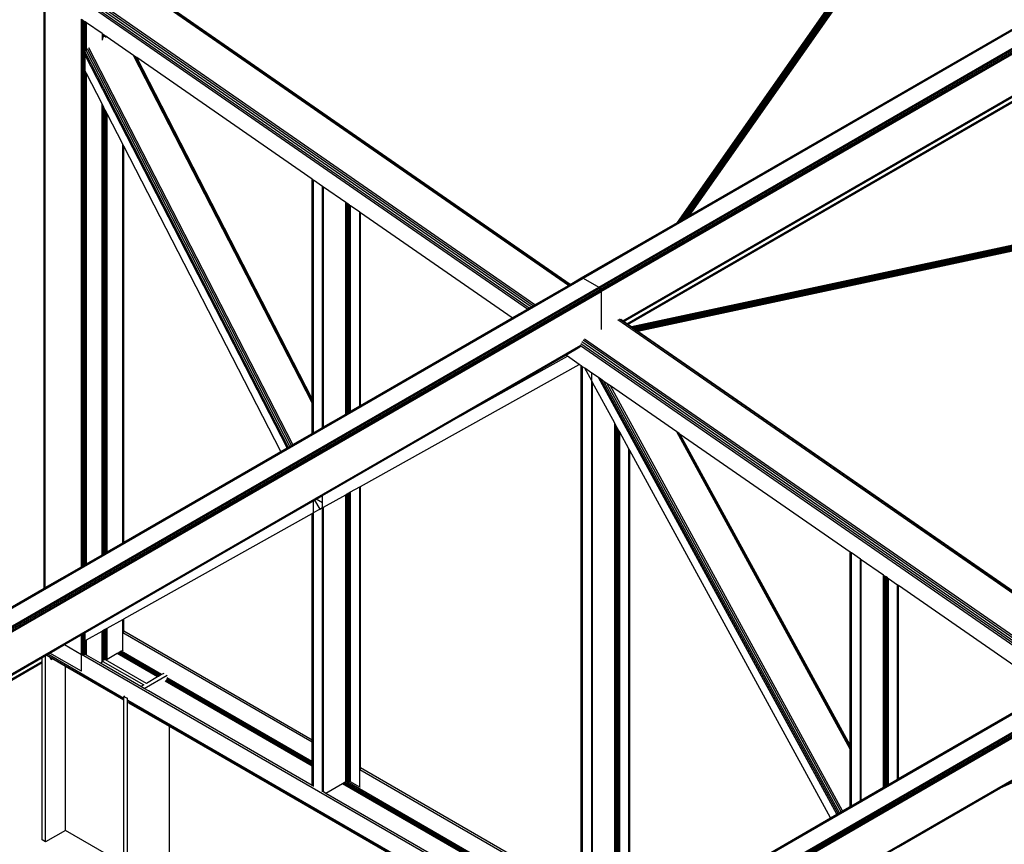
# Model space of a CAD drawing. Header units: millimetres. Extents: x 10 to 1250, y -62 to 528.
# Tile 713 of 909: x 614.09 to 616.11, y 520.36 to 522.05. Entities that reach past the tile are written whole.
import ezdxf

# ---------------------------------------------------------------- set-up
doc = ezdxf.new("R2010")
doc.units = ezdxf.units.MM
doc.header["$LTSCALE"] = 0.05

msp = doc.modelspace()

# ---------------------------------------------------------------- linework, layer by layer
at = {"color": 8}
for p, q in [((615.2443, 521.52), (618.0041, 523.1134)), ((615.2463, 521.5193), (618.0061, 523.1127)), ((615.2784, 521.5008), (618.0382, 523.0942)), ((615.2804, 521.4992), (618.0402, 523.0926)), ((615.282, 521.4969), (618.0419, 523.0903)), ((615.2832, 521.4943), (618.043, 523.0877)), ((615.2835, 521.4918), (618.0434, 523.0852)), ((615.3279, 521.4314), (618.0011, 522.9748)), ((615.3294, 521.4304), (618.0006, 522.9726)), ((615.4407, 521.634), (616.102, 522.577)), ((615.4412, 521.6343), (616.1029, 522.578)), ((615.4419, 521.6347), (616.104, 522.579)), ((615.4427, 521.6352), (616.1053, 522.58)), ((615.4437, 521.6358), (616.1066, 522.581)), ((615.4449, 521.6364), (616.1079, 522.582)), ((615.4461, 521.6372), (616.1093, 522.583)), ((615.4475, 521.638), (616.1109, 522.5841)), ((615.449, 521.6388), (616.1115, 522.5837)), ((615.4505, 521.6397), (616.1121, 522.5832)), ((615.452, 521.6405), (616.1126, 522.5826)), ((615.4535, 521.6414), (616.1131, 522.582)), ((615.4551, 521.6423), (616.1136, 522.5814)), ((615.4566, 521.6432), (616.114, 522.5807)), ((615.458, 521.644), (616.1143, 522.58)), ((615.4593, 521.6448), (616.1147, 522.5793)), ((615.4606, 521.6455), (616.1149, 522.5786)), ((615.4617, 521.6461), (616.1151, 522.5779)), ((615.4627, 521.6467), (616.1152, 522.5773)), ((615.4635, 521.6472), (616.1152, 522.5766)), ((615.4641, 521.6475), (616.1152, 522.5761)), ((615.4646, 521.6478), (616.1151, 522.5755)), ((615.4649, 521.648), (616.1142, 522.574)), ((615.4403, 521.6338), (616.097, 522.5703)), ((615.4404, 521.6339), (616.097, 522.5703)), ((615.4649, 521.648), (616.8983, 522.4756)), ((615.3299, 521.4301), (616.8945, 522.3334)), ((615.3362, 521.4257), (616.8945, 522.3254)), ((615.3377, 521.4246), (616.8945, 522.3234)), ((615.3383, 521.4242), (616.8945, 522.3227)), ((615.2161, 521.5044), (614.2971, 522.1411)), ((615.2186, 521.5058), (614.3, 522.1423)), ((615.2197, 521.5064), (614.3022, 522.1421)), ((614.1385, 520.8822), (614.1385, 522.1042)), ((614.1391, 520.8825), (614.1391, 522.1038)), ((614.1406, 520.8834), (614.1406, 522.1027)), ((615.132, 521.4558), (614.2152, 522.0909)), ((615.1354, 521.4578), (614.2175, 522.0937)), ((615.1396, 521.4602), (614.2218, 522.096)), ((615.1438, 521.4626), (614.2231, 522.1004)), ((615.1474, 521.4647), (614.2284, 522.1014)), ((614.2152, 520.9265), (614.2152, 522.0511)), ((614.2175, 522.0494), (614.2152, 522.0511)), ((614.2175, 522.0177), (614.2175, 522.0494)), ((614.2178, 522.0493), (614.2175, 522.0494)), ((614.2178, 522.0173), (614.2178, 522.0493)), ((614.2189, 522.0485), (614.2178, 522.0493)), ((614.2189, 522.015), (614.2189, 522.0485)), ((614.2203, 522.0475), (614.2189, 522.0485)), ((614.2203, 522.0123), (614.2203, 522.0475)), ((614.2231, 522.0456), (614.2203, 522.0475)), ((614.2231, 522.0069), (614.2231, 522.0456)), ((614.2255, 522.0439), (614.2231, 522.0456)), ((614.2255, 522.0023), (614.2255, 522.0439)), ((614.2576, 522.0217), (614.2255, 522.0439)), ((614.2178, 522.0173), (614.2175, 522.0177)), ((614.2175, 522.0102), (614.2175, 522.0177)), ((614.2178, 522.0098), (614.2175, 522.0102)), ((614.2175, 522.002), (614.2175, 522.0102)), ((614.2189, 522.015), (614.2178, 522.0173)), ((614.2178, 522.0098), (614.2178, 522.0173)), ((614.2189, 522.0075), (614.2178, 522.0098)), ((614.2178, 522.0016), (614.2178, 522.0098)), ((614.2203, 522.0123), (614.2189, 522.015)), ((614.2189, 522.0075), (614.2189, 522.015)), ((614.2203, 522.0048), (614.2189, 522.0075)), ((614.2189, 521.9993), (614.2189, 522.0075)), ((614.2203, 522.0048), (614.2203, 522.0123)), ((614.2255, 522.0023), (614.2231, 522.0069)), ((614.2231, 521.9994), (614.2231, 522.0069)), ((614.2592, 522.0206), (614.2576, 522.0217)), ((614.2576, 522.0217), (614.2576, 522.0081)), ((614.2592, 522.01), (614.2592, 522.0206)), ((614.2597, 522.0202), (614.2592, 522.0206)), ((614.2597, 522.0132), (614.2597, 522.0202)), ((614.26, 522.0201), (614.2597, 522.0202)), ((614.26, 522.0175), (614.26, 522.0201)), ((614.2628, 522.0181), (614.26, 522.0201)), ((614.2628, 522.0149), (614.2628, 522.0181)), ((614.2656, 522.0162), (614.2628, 522.0181)), ((614.2656, 522.0137), (614.2656, 522.0162)), ((614.2679, 522.0145), (614.2656, 522.0162)), ((614.2679, 522.0141), (614.2679, 522.0145)), ((614.2683, 522.0143), (614.2679, 522.0145)), ((614.3221, 521.977), (614.2683, 522.0143)), ((614.2178, 522.0016), (614.2175, 522.002)), ((614.2175, 521.9944), (614.2175, 522.002)), ((614.2178, 521.994), (614.2175, 521.9944)), ((614.2175, 521.9884), (614.2175, 521.9944)), ((614.2178, 521.988), (614.2175, 521.9884)), ((614.2175, 521.955), (614.2175, 521.9884)), ((614.2189, 521.9993), (614.2178, 522.0016)), ((614.2178, 521.994), (614.2178, 522.0016)), ((614.2189, 521.9917), (614.2178, 521.994)), ((614.2178, 521.988), (614.2178, 521.994)), ((614.2189, 521.9857), (614.2178, 521.988)), ((614.2178, 521.9546), (614.2178, 521.988)), ((614.2203, 521.9966), (614.2189, 521.9993)), ((614.2189, 521.9917), (614.2189, 521.9993)), ((614.2203, 521.989), (614.2189, 521.9917)), ((614.2189, 521.9857), (614.2189, 521.9917)), ((614.2203, 521.9966), (614.2203, 522.0048)), ((614.2203, 521.989), (614.2203, 521.9966)), ((614.2203, 521.983), (614.2203, 521.989)), ((614.2255, 521.9948), (614.2231, 521.9994)), ((614.2231, 521.9912), (614.2231, 521.9994)), ((614.2255, 521.9866), (614.2231, 521.9912)), ((614.2231, 521.9835), (614.2231, 521.9912)), ((614.2255, 521.9948), (614.2255, 522.0023)), ((614.2255, 521.9866), (614.2255, 521.9948)), ((614.2255, 521.9854), (614.2255, 521.9866)), ((614.6434, 521.1737), (614.2257, 521.9861)), ((614.6467, 521.1756), (614.2279, 521.9901)), ((614.6497, 521.1773), (614.2305, 521.9925)), ((614.2203, 521.983), (614.2189, 521.9857)), ((614.2189, 521.9523), (614.2189, 521.9857)), ((614.2203, 521.9496), (614.2203, 521.983)), ((614.6404, 521.172), (614.2231, 521.9835)), ((614.2231, 521.9776), (614.2231, 521.9835)), ((614.638, 521.1706), (614.2231, 521.9776)), ((614.2231, 521.9442), (614.2231, 521.9776)), ((614.6893, 521.2628), (614.3221, 521.977)), ((614.3266, 521.9739), (614.3221, 521.977)), ((614.6893, 521.2684), (614.3266, 521.9739)), ((614.3289, 521.9723), (614.3266, 521.9739)), ((614.6893, 521.2714), (614.3289, 521.9723)), ((614.6893, 521.7226), (614.3289, 521.9723)), ((614.2178, 521.9546), (614.2175, 521.955)), ((614.2175, 520.9278), (614.2175, 521.955)), ((614.2178, 520.928), (614.2178, 521.9546)), ((614.2189, 521.9523), (614.2178, 521.9546)), ((614.2189, 520.9286), (614.2189, 521.9523)), ((614.2203, 521.9496), (614.2189, 521.9523)), ((614.2203, 520.9294), (614.2203, 521.9496)), ((614.2231, 520.9311), (614.2231, 521.9442)), ((614.2255, 521.9396), (614.2231, 521.9442)), ((614.2255, 520.9324), (614.2255, 521.9396)), ((614.2576, 521.8771), (614.2255, 521.9396)), ((614.2576, 520.951), (614.2576, 521.8771)), ((614.2592, 521.874), (614.2576, 521.8771)), ((614.2592, 520.9519), (614.2592, 521.874)), ((614.2597, 521.873), (614.2592, 521.874)), ((614.2597, 520.9522), (614.2597, 521.873)), ((614.26, 521.8725), (614.2597, 521.873)), ((614.26, 520.9523), (614.26, 521.8725)), ((614.2602, 521.8721), (614.26, 521.8725)), ((614.2602, 520.9525), (614.2602, 521.8721)), ((614.2614, 521.8698), (614.2602, 521.8721)), ((614.2614, 520.9531), (614.2614, 521.8698)), ((614.2628, 521.8671), (614.2614, 521.8698)), ((614.2628, 520.9539), (614.2628, 521.8671)), ((614.2642, 521.8644), (614.2628, 521.8671)), ((614.2642, 520.9548), (614.2642, 521.8644)), ((614.2653, 521.8621), (614.2642, 521.8644)), ((614.2653, 521.8621), (614.2653, 520.9554)), ((614.2656, 521.8616), (614.2653, 521.8621)), ((614.2656, 520.9556), (614.2656, 521.8616)), ((614.2679, 521.857), (614.2656, 521.8616)), ((614.2679, 520.9569), (614.2679, 521.857)), ((614.3, 521.7946), (614.2679, 521.857)), ((617.2127, 521.8185), (615.3456, 521.4192)), ((617.2143, 521.8187), (615.3457, 521.4191)), ((617.2149, 521.8187), (615.3459, 521.4189)), ((617.2154, 521.8185), (615.3462, 521.4187)), ((617.216, 521.8182), (615.3467, 521.4184)), ((617.2166, 521.8179), (615.3472, 521.4181)), ((617.2158, 521.8172), (615.3478, 521.4177)), ((617.2143, 521.8162), (615.3484, 521.4172)), ((617.2129, 521.8153), (615.3492, 521.4167)), ((617.2115, 521.8143), (615.3499, 521.4162)), ((617.2103, 521.8133), (615.3507, 521.4156)), ((617.2091, 521.8123), (615.3516, 521.415)), ((617.208, 521.8113), (615.3524, 521.4144)), ((617.2071, 521.8103), (615.3533, 521.4138)), ((617.2064, 521.8094), (615.3541, 521.4133)), ((617.2057, 521.8085), (615.3549, 521.4127)), ((617.2051, 521.8077), (615.3557, 521.4122)), ((615.3564, 521.4117), (617.2046, 521.807)), ((617.2041, 521.8063), (615.357, 521.4112)), ((617.2037, 521.8057), (615.3576, 521.4109)), ((617.2033, 521.8052), (615.3581, 521.4105)), ((617.203, 521.8047), (615.3585, 521.4102)), ((617.2028, 521.8044), (615.3588, 521.41)), ((617.2027, 521.8042), (615.359, 521.4099)), ((617.2026, 521.8041), (615.3591, 521.4098)), ((614.3, 520.9755), (614.3, 521.7946)), ((614.3016, 521.7915), (614.3, 521.7946)), ((614.3016, 520.9764), (614.3016, 521.7915)), ((614.3022, 521.7904), (614.3016, 521.7915)), ((614.3022, 520.9767), (614.3022, 521.7904)), ((614.6248, 521.163), (614.3022, 521.7904)), ((614.69, 521.7221), (614.6893, 521.7226)), ((614.6893, 521.2714), (614.6893, 521.7226)), ((614.6917, 521.7209), (614.69, 521.7221)), ((614.69, 521.27), (614.69, 521.7221)), ((614.6921, 521.7206), (614.6917, 521.7209)), ((614.6917, 521.2667), (614.6917, 521.7209)), ((614.6921, 521.2659), (614.6921, 521.7206)), ((614.7108, 521.7077), (614.6921, 521.7206)), ((614.7108, 521.2126), (614.7108, 521.7077)), ((614.7125, 521.7065), (614.7108, 521.7077)), ((614.7125, 521.2136), (614.7125, 521.7065)), ((614.7583, 521.6748), (614.7125, 521.7065)), ((614.7583, 521.2401), (614.7583, 521.6748)), ((614.7597, 521.6738), (614.7583, 521.6748)), ((614.7597, 521.2409), (614.7597, 521.6738)), ((614.7607, 521.6732), (614.7597, 521.6738)), ((614.7607, 521.2414), (614.7607, 521.6732)), ((614.7634, 521.6713), (614.7607, 521.6732)), ((614.7634, 521.243), (614.7634, 521.6713)), ((614.7662, 521.6694), (614.7634, 521.6713)), ((614.7662, 521.2446), (614.7662, 521.6694)), ((614.7671, 521.6687), (614.7662, 521.6694)), ((614.7671, 521.2451), (614.7671, 521.6687)), ((614.7685, 521.6677), (614.7671, 521.6687)), ((614.7685, 521.2459), (614.7685, 521.6677)), ((614.7872, 521.6548), (614.7685, 521.6677)), ((614.7872, 521.2567), (614.7872, 521.6548)), ((614.7889, 521.6536), (614.7872, 521.6548)), ((614.7889, 521.2577), (614.7889, 521.6536)), ((615.1006, 521.4377), (614.7889, 521.6536)), ((615.4535, 521.6414), (615.4551, 521.6423)), ((615.4551, 521.6423), (615.4566, 521.6432)), ((615.4566, 521.6432), (615.458, 521.644)), ((615.458, 521.644), (615.4593, 521.6448)), ((615.4593, 521.6448), (615.4606, 521.6455)), ((615.4606, 521.6455), (615.4617, 521.6461)), ((615.4617, 521.6461), (615.4627, 521.6467)), ((615.4627, 521.6467), (615.4635, 521.6472)), ((615.4635, 521.6472), (615.4641, 521.6475)), ((615.4641, 521.6475), (615.4646, 521.6478)), ((615.4649, 521.648), (615.4646, 521.6478)), ((615.2426, 521.5197), (615.4403, 521.6338)), ((615.4403, 521.6338), (615.4404, 521.6339)), ((615.4404, 521.6339), (615.4407, 521.634)), ((615.4407, 521.634), (615.4412, 521.6343)), ((615.4412, 521.6343), (615.4419, 521.6347)), ((615.4419, 521.6347), (615.4427, 521.6352)), ((615.4427, 521.6352), (615.4437, 521.6358)), ((615.4437, 521.6358), (615.4449, 521.6364)), ((615.4449, 521.6364), (615.4461, 521.6372)), ((615.4461, 521.6372), (615.4475, 521.638)), ((615.4475, 521.638), (615.449, 521.6388)), ((615.449, 521.6388), (615.4505, 521.6397)), ((615.4505, 521.6397), (615.452, 521.6405)), ((615.452, 521.6405), (615.4535, 521.6414)), ((612.4102, 519.8837), (615.2443, 521.52)), ((612.4122, 519.883), (615.2463, 521.5193)), ((612.4443, 519.8645), (615.2784, 521.5008)), ((615.1474, 521.4647), (615.2161, 521.5044)), ((615.2161, 521.5044), (615.2186, 521.5058)), ((615.2186, 521.5058), (615.2197, 521.5064)), ((615.2197, 521.5064), (615.2426, 521.5197)), ((615.2426, 521.5197), (615.2443, 521.52)), ((615.2443, 521.52), (615.2463, 521.5193)), ((615.2463, 521.5193), (615.2784, 521.5008)), ((615.2784, 521.5008), (615.2804, 521.4992)), ((612.4463, 519.8629), (615.2804, 521.4992)), ((612.4479, 519.8607), (615.282, 521.4969)), ((612.4491, 519.8581), (615.2832, 521.4943)), ((612.4495, 519.8556), (615.2835, 521.4918)), ((615.2804, 521.4992), (615.282, 521.4969)), ((615.282, 521.4969), (615.2832, 521.4943)), ((615.2832, 521.4943), (615.2835, 521.4918)), ((615.2835, 521.4918), (615.2835, 521.414)), ((615.1354, 521.4578), (615.1396, 521.4602)), ((615.1396, 521.4602), (615.1438, 521.4626)), ((615.1438, 521.4626), (615.1474, 521.4647)), ((615.1006, 521.4377), (615.132, 521.4558)), ((615.132, 521.4558), (615.1354, 521.4578)), ((614.7889, 521.2577), (615.1006, 521.4377)), ((616.3223, 520.738), (615.3179, 521.4339)), ((616.3248, 520.7394), (615.321, 521.4349)), ((615.3279, 521.4314), (615.3236, 521.4344)), ((615.3294, 521.4304), (615.3279, 521.4314)), ((615.3299, 521.4301), (615.3294, 521.4304)), ((615.3362, 521.4257), (615.3299, 521.4301)), ((615.3377, 521.4246), (615.3362, 521.4257)), ((615.3383, 521.4242), (615.3377, 521.4246)), ((615.3456, 521.4192), (615.3383, 521.4242)), ((615.3457, 521.4191), (615.3456, 521.4192)), ((615.3459, 521.4189), (615.3457, 521.4191)), ((615.3462, 521.4187), (615.3459, 521.4189)), ((615.3467, 521.4184), (615.3462, 521.4187)), ((615.3472, 521.4181), (615.3467, 521.4184)), ((615.3478, 521.4177), (615.3472, 521.4181)), ((615.3484, 521.4172), (615.3478, 521.4177)), ((615.3492, 521.4167), (615.3484, 521.4172)), ((615.3499, 521.4162), (615.3492, 521.4167)), ((615.3507, 521.4156), (615.3499, 521.4162)), ((615.3516, 521.415), (615.3507, 521.4156)), ((615.3524, 521.4144), (615.3516, 521.415)), ((615.3533, 521.4138), (615.3524, 521.4144)), ((615.3541, 521.4133), (615.3533, 521.4138)), ((615.3549, 521.4127), (615.3541, 521.4133)), ((615.3557, 521.4122), (615.3549, 521.4127)), ((615.3564, 521.4117), (615.3557, 521.4122)), ((615.357, 521.4112), (615.3564, 521.4117)), ((615.3576, 521.4109), (615.357, 521.4112)), ((615.3581, 521.4105), (615.3576, 521.4109)), ((615.3585, 521.4102), (615.3581, 521.4105)), ((615.3588, 521.41), (615.3585, 521.4102)), ((615.359, 521.4099), (615.3588, 521.41)), ((615.3591, 521.4098), (615.359, 521.4099)), ((616.3258, 520.74), (615.3591, 521.4098)), ((612.4939, 519.7951), (615.2413, 521.3814)), ((612.4953, 519.7941), (615.2407, 521.3792)), ((616.2381, 520.6894), (615.2409, 521.3803)), ((616.2416, 520.6914), (615.2417, 521.3841)), ((616.2457, 520.6938), (615.2435, 521.3882)), ((616.2499, 520.6962), (615.2461, 521.3917)), ((616.2536, 520.6983), (615.2492, 521.3942)), ((614.9941, 521.2362), (615.2101, 521.3609)), ((614.9941, 521.2362), (615.2142, 521.359)), ((615.2101, 521.3609), (615.2108, 521.3613)), ((615.2108, 521.3613), (615.2396, 521.3779)), ((615.2142, 521.359), (615.2108, 521.3613)), ((615.2384, 521.3422), (615.2142, 521.359)), ((614.7889, 521.0915), (615.2384, 521.3422)), ((615.2426, 521.3393), (615.2384, 521.3422)), ((615.2433, 521.3388), (615.2426, 521.3393)), ((615.2426, 520.2509), (615.2426, 521.3393)), ((615.2454, 521.3373), (615.2433, 521.3388)), ((615.2433, 520.2505), (615.2433, 521.3388)), ((615.2454, 520.1552), (615.2454, 521.3373)), ((615.2498, 521.3342), (615.2454, 521.3373)), ((615.264, 521.3083), (615.2498, 521.3342)), ((615.264, 521.3244), (615.2498, 521.3342)), ((615.264, 521.3083), (615.264, 521.3244)), ((615.2778, 521.3149), (615.264, 521.3244)), ((615.2657, 521.3052), (615.264, 521.3083)), ((615.264, 520.1452), (615.264, 521.3083)), ((615.2657, 520.1442), (615.2657, 521.3052)), ((615.3116, 521.2213), (615.2657, 521.3052)), ((615.768, 520.418), (615.2778, 521.3149)), ((615.2828, 521.3114), (615.2778, 521.3149)), ((615.7704, 520.4193), (615.2828, 521.3114)), ((615.2892, 521.307), (615.2828, 521.3114)), ((615.7734, 520.4211), (615.2892, 521.307)), ((615.2961, 521.3022), (615.2892, 521.307)), ((615.7767, 520.423), (615.2961, 521.3022)), ((615.3024, 521.2979), (615.2961, 521.3022)), ((615.7796, 520.4247), (615.3024, 521.2979)), ((615.4389, 521.2033), (615.3024, 521.2979)), ((614.69, 521.27), (614.6893, 521.2714)), ((614.6893, 521.2684), (614.6893, 521.2714)), ((614.69, 521.267), (614.6893, 521.2684)), ((614.6893, 521.2628), (614.6893, 521.2684)), ((614.6893, 521.2002), (614.6893, 521.2628)), ((614.69, 521.2614), (614.6893, 521.2628)), ((614.6917, 521.2667), (614.69, 521.27)), ((614.69, 521.267), (614.69, 521.27)), ((614.69, 521.2614), (614.69, 521.267)), ((614.6917, 521.2638), (614.69, 521.267)), ((614.69, 521.2006), (614.69, 521.2614)), ((614.6917, 521.2582), (614.69, 521.2614)), ((614.6921, 521.2659), (614.6917, 521.2667)), ((614.6917, 521.2638), (614.6917, 521.2667)), ((614.6917, 521.2582), (614.6917, 521.2638)), ((614.6921, 521.263), (614.6917, 521.2638)), ((614.6917, 521.2016), (614.6917, 521.2582)), ((614.6921, 521.2573), (614.6917, 521.2582)), ((614.6921, 521.263), (614.6921, 521.2659)), ((614.6921, 521.2573), (614.6921, 521.263)), ((614.6921, 521.2018), (614.6921, 521.2573)), ((614.7872, 521.2567), (614.7889, 521.2577)), ((614.7125, 521.2136), (614.7583, 521.2401)), ((614.7583, 521.2401), (614.7597, 521.2409)), ((614.7597, 521.2409), (614.7607, 521.2414)), ((614.7607, 521.2414), (614.7634, 521.243)), ((614.7634, 521.243), (614.7662, 521.2446)), ((614.7662, 521.2446), (614.7671, 521.2451)), ((614.7671, 521.2451), (614.7685, 521.2459)), ((614.7685, 521.2459), (614.7872, 521.2567)), ((614.7108, 521.0726), (614.9941, 521.2362)), ((615.3116, 520.1695), (615.3116, 521.2213)), ((615.3139, 521.2171), (615.3116, 521.2213)), ((615.3139, 520.2097), (615.3139, 521.2171)), ((615.3166, 521.212), (615.3139, 521.2171)), ((614.6497, 521.1773), (614.6893, 521.2002)), ((614.6893, 521.2002), (614.69, 521.2006)), ((614.69, 521.2006), (614.6917, 521.2016)), ((614.6917, 521.2016), (614.6921, 521.2018)), ((614.6921, 521.2018), (614.7108, 521.2126)), ((614.7108, 521.2126), (614.7125, 521.2136)), ((615.3166, 520.2081), (615.3166, 521.212)), ((615.3194, 521.207), (615.3166, 521.212)), ((615.3194, 520.2066), (615.3194, 521.207)), ((615.3217, 521.2027), (615.3194, 521.207)), ((615.3217, 520.1741), (615.3217, 521.2027)), ((615.3404, 521.1686), (615.3217, 521.2027)), ((615.795, 520.5518), (615.4389, 521.2033)), ((615.4436, 521.2), (615.4389, 521.2033)), ((615.795, 520.5572), (615.4436, 521.2)), ((615.4461, 521.1983), (615.4436, 521.2)), ((615.795, 520.56), (615.4461, 521.1983)), ((615.795, 520.9566), (615.4461, 521.1983)), ((614.6467, 521.1756), (614.6497, 521.1773)), ((614.3022, 520.9767), (614.6248, 521.163)), ((614.6248, 521.163), (614.638, 521.1706)), ((614.638, 521.1706), (614.6404, 521.172)), ((614.6404, 521.172), (614.6434, 521.1737)), ((614.6434, 521.1737), (614.6467, 521.1756)), ((615.3404, 520.1944), (615.3404, 521.1686)), ((615.3421, 521.1654), (615.3404, 521.1686)), ((615.3421, 520.1934), (615.3421, 521.1654)), ((615.7548, 520.4104), (615.3421, 521.1654)), ((614.7583, 521.0744), (614.7597, 521.0752)), ((614.7597, 521.0752), (614.7607, 521.0757)), ((614.7597, 520.5297), (614.7597, 521.0752)), ((614.7607, 521.0757), (614.7634, 521.0773)), ((614.7607, 520.5291), (614.7607, 521.0757)), ((614.7634, 521.0773), (614.7662, 521.0788)), ((614.7634, 520.5276), (614.7634, 521.0773)), ((614.7662, 521.0788), (614.7671, 521.0793)), ((614.7662, 520.526), (614.7662, 521.0788)), ((614.7671, 521.0793), (614.7685, 521.0801)), ((614.7671, 520.5254), (614.7671, 521.0793)), ((614.7685, 521.0801), (614.7872, 521.0905)), ((614.7685, 520.5246), (614.7685, 521.0801)), ((614.7872, 521.0905), (614.7889, 521.0915)), ((614.7872, 520.5138), (614.7872, 521.0905)), ((614.7889, 520.5129), (614.7889, 521.0915)), ((614.2231, 520.7911), (614.6921, 521.0618)), ((614.6921, 521.0618), (614.6944, 521.0632)), ((614.6921, 521.0375), (614.6921, 521.0618)), ((614.6944, 521.0632), (614.6976, 521.065)), ((614.6944, 521.0632), (614.705, 521.0447)), ((614.6976, 521.065), (614.7108, 521.0726)), ((614.7108, 521.0574), (614.6976, 521.065)), ((614.7108, 521.0574), (614.7108, 521.0726)), ((614.7108, 521.0479), (614.7108, 521.0574)), ((614.7125, 521.0489), (614.7583, 521.0744)), ((614.7583, 520.5305), (614.7583, 521.0744)), ((614.3022, 520.8192), (614.6893, 521.0359)), ((614.6893, 521.0359), (614.69, 521.0363)), ((614.6893, 520.5703), (614.6893, 521.0359)), ((614.69, 521.0363), (614.6917, 521.0372)), ((614.69, 520.5699), (614.69, 521.0363)), ((614.6917, 521.0372), (614.6921, 521.0375)), ((614.6917, 520.5689), (614.6917, 521.0372)), ((614.6921, 521.0375), (614.705, 521.0447)), ((614.6921, 520.5687), (614.6921, 521.0375)), ((614.705, 521.0447), (614.7108, 521.0479)), ((614.7108, 521.0479), (614.7125, 521.0489)), ((614.7108, 520.4646), (614.7108, 521.0479)), ((614.7125, 520.4636), (614.7125, 521.0489)), ((614.2679, 520.9569), (614.3, 520.9755)), ((614.3, 520.9755), (614.3016, 520.9764)), ((614.3016, 520.9764), (614.3022, 520.9767)), ((614.2614, 520.9531), (614.2628, 520.9539)), ((614.2628, 520.9539), (614.2642, 520.9548)), ((614.2642, 520.9548), (614.2653, 520.9554)), ((614.2653, 520.9554), (614.2656, 520.9556)), ((614.2656, 520.9556), (614.2679, 520.9569)), ((615.795, 520.56), (615.795, 520.9566)), ((615.7957, 520.9561), (615.795, 520.9566)), ((615.7957, 520.5587), (615.7957, 520.9561)), ((615.7974, 520.9549), (615.7957, 520.9561)), ((615.7974, 520.5556), (615.7974, 520.9549)), ((615.7978, 520.9546), (615.7974, 520.9549)), ((615.7978, 520.5549), (615.7978, 520.9546)), ((615.8164, 520.9417), (615.7978, 520.9546)), ((614.2255, 520.9324), (614.2576, 520.951)), ((614.2576, 520.951), (614.2592, 520.9519)), ((614.2592, 520.9519), (614.2597, 520.9522)), ((614.2597, 520.9522), (614.26, 520.9523)), ((614.26, 520.9523), (614.2602, 520.9525)), ((614.2602, 520.9525), (614.2614, 520.9531)), ((615.8164, 520.4459), (615.8164, 520.9417)), ((615.8181, 520.9405), (615.8164, 520.9417)), ((615.8181, 520.4469), (615.8181, 520.9405)), ((615.864, 520.9088), (615.8181, 520.9405)), ((614.1406, 520.8834), (614.2152, 520.9265)), ((614.2152, 520.9265), (614.2175, 520.9278)), ((614.2175, 520.9278), (614.2178, 520.928)), ((614.2178, 520.928), (614.2189, 520.9286)), ((614.2189, 520.9286), (614.2203, 520.9294)), ((614.2203, 520.9294), (614.2231, 520.9311)), ((614.2231, 520.9311), (614.2255, 520.9324)), ((615.864, 520.4734), (615.864, 520.9088)), ((615.8654, 520.9078), (615.864, 520.9088)), ((615.8654, 520.4742), (615.8654, 520.9078)), ((615.8663, 520.9072), (615.8654, 520.9078)), ((615.8663, 520.4747), (615.8663, 520.9072)), ((615.869, 520.9053), (615.8663, 520.9072)), ((615.869, 520.4763), (615.869, 520.9053)), ((615.8718, 520.9033), (615.869, 520.9053)), ((615.8718, 520.4779), (615.8718, 520.9033)), ((615.8727, 520.9027), (615.8718, 520.9033)), ((615.8727, 520.4784), (615.8727, 520.9027)), ((615.8741, 520.9017), (615.8727, 520.9027)), ((615.8741, 520.4792), (615.8741, 520.9017)), ((615.8928, 520.8888), (615.8741, 520.9017)), ((612.4085, 519.8834), (614.1385, 520.8822)), ((614.1385, 520.8822), (614.1391, 520.8825)), ((614.1391, 520.8825), (614.1406, 520.8834)), ((615.8928, 520.49), (615.8928, 520.8888)), ((615.8945, 520.8876), (615.8928, 520.8888)), ((615.8945, 520.491), (615.8945, 520.8876)), ((616.2068, 520.6713), (615.8945, 520.8876)), ((614.2679, 520.8001), (614.3, 520.818)), ((614.3, 520.818), (614.3016, 520.8189)), ((614.3, 520.7951), (614.3, 520.818)), ((614.3016, 520.8189), (614.3022, 520.8192)), ((614.3016, 520.7942), (614.3016, 520.8189)), ((614.3022, 520.7939), (614.3022, 520.8192)), ((614.2255, 520.7763), (614.2576, 520.7943)), ((614.2576, 520.7943), (614.2592, 520.7952)), ((614.2576, 520.7753), (614.2576, 520.7943)), ((614.2592, 520.7952), (614.2597, 520.7955)), ((614.2592, 520.7743), (614.2592, 520.7952)), ((614.2597, 520.7955), (614.26, 520.7956)), ((614.2597, 520.774), (614.2597, 520.7955)), ((614.26, 520.7956), (614.2602, 520.7957)), ((614.26, 520.7739), (614.26, 520.7956)), ((614.2602, 520.7957), (614.2614, 520.7964)), ((614.2602, 520.7738), (614.2602, 520.7957)), ((614.2614, 520.7964), (614.2628, 520.7972)), ((614.2614, 520.7731), (614.2614, 520.7964)), ((614.2628, 520.7972), (614.2642, 520.798)), ((614.2628, 520.7723), (614.2628, 520.7972)), ((614.2642, 520.798), (614.2653, 520.7986)), ((614.2642, 520.7715), (614.2642, 520.798)), ((614.2653, 520.7986), (614.2656, 520.7988)), ((614.2653, 520.7986), (614.2653, 520.7708)), ((614.2656, 520.7988), (614.2679, 520.8001)), ((614.2656, 520.7707), (614.2656, 520.7988)), ((614.2679, 520.736), (614.2679, 520.8001)), ((614.3016, 520.7942), (614.3, 520.7951)), ((614.3, 520.7904), (614.3, 520.7951)), ((614.3022, 520.7939), (614.3016, 520.7942)), ((614.3016, 520.7905), (614.3016, 520.7942)), ((614.3022, 520.7921), (614.3022, 520.7939)), ((614.6893, 520.5703), (614.3022, 520.7939)), ((614.1802, 520.7663), (614.2152, 520.7865)), ((614.2152, 520.7865), (614.2175, 520.7878)), ((614.2152, 520.7461), (614.2152, 520.7865)), ((614.2175, 520.7878), (614.2178, 520.788)), ((614.2175, 520.7719), (614.2175, 520.7878)), ((614.2175, 520.7719), (614.2178, 520.772)), ((614.2175, 520.7622), (614.2175, 520.7719)), ((614.2178, 520.788), (614.2189, 520.7886)), ((614.2178, 520.772), (614.2178, 520.788)), ((614.2178, 520.772), (614.2189, 520.7727)), ((614.2178, 520.7621), (614.2178, 520.772)), ((614.2189, 520.7886), (614.2203, 520.7895)), ((614.2189, 520.7727), (614.2189, 520.7886)), ((614.2189, 520.7727), (614.2203, 520.7734)), ((614.2189, 520.7614), (614.2189, 520.7727)), ((614.2203, 520.7895), (614.2231, 520.7911)), ((614.2203, 520.7734), (614.2203, 520.7895)), ((614.2203, 520.7606), (614.2203, 520.7734)), ((614.2231, 520.775), (614.2231, 520.7911)), ((614.2231, 520.775), (614.2255, 520.7763)), ((614.2231, 520.759), (614.2231, 520.775)), ((614.2255, 520.7576), (614.2255, 520.7763)), ((614.2592, 520.7743), (614.2576, 520.7753)), ((614.2576, 520.7731), (614.2576, 520.7753)), ((614.2592, 520.7722), (614.2576, 520.7731)), ((614.2576, 520.7706), (614.2576, 520.7731)), ((614.2592, 520.7722), (614.2592, 520.7743)), ((614.2592, 520.7697), (614.2592, 520.7722)), ((614.26, 520.7739), (614.2597, 520.774)), ((614.2597, 520.7719), (614.2597, 520.774)), ((614.26, 520.7717), (614.2597, 520.7719)), ((614.2597, 520.7694), (614.2597, 520.7719)), ((614.2602, 520.7738), (614.26, 520.7739)), ((614.26, 520.7717), (614.26, 520.7739)), ((614.2602, 520.7716), (614.26, 520.7717)), ((614.26, 520.7692), (614.26, 520.7717)), ((614.2614, 520.7731), (614.2602, 520.7738)), ((614.2602, 520.7716), (614.2602, 520.7738)), ((614.2614, 520.7709), (614.2602, 520.7716)), ((614.2602, 520.7691), (614.2602, 520.7716)), ((614.2628, 520.7723), (614.2614, 520.7731)), ((614.2614, 520.7709), (614.2614, 520.7731)), ((614.2642, 520.7715), (614.2628, 520.7723)), ((614.2628, 520.7701), (614.2628, 520.7723)), ((614.3, 520.7546), (614.3, 520.7904)), ((614.6893, 520.5657), (614.3, 520.7904)), ((613.5158, 519.117), (616.3499, 520.7533)), ((613.5178, 519.1164), (616.3519, 520.7526)), ((614.1503, 520.749), (614.1802, 520.7663)), ((614.1802, 520.7663), (614.2152, 520.7461)), ((614.2178, 520.7621), (614.2175, 520.7622)), ((614.2175, 520.7611), (614.2175, 520.7622)), ((614.2175, 520.7611), (614.2178, 520.7609)), ((614.2175, 520.7574), (614.2175, 520.7611)), ((614.2178, 520.7573), (614.2175, 520.7574)), ((614.2175, 520.7561), (614.2175, 520.7574)), ((614.2175, 520.7561), (614.2178, 520.756)), ((614.2175, 520.7494), (614.2175, 520.7561)), ((614.2189, 520.7614), (614.2178, 520.7621)), ((614.2178, 520.7609), (614.2178, 520.7621)), ((614.2178, 520.7609), (614.2189, 520.7602)), ((614.2178, 520.7573), (614.2178, 520.7609)), ((614.2189, 520.7567), (614.2178, 520.7573)), ((614.2178, 520.756), (614.2178, 520.7573)), ((614.2178, 520.756), (614.2189, 520.7553)), ((614.2178, 520.7493), (614.2178, 520.756)), ((614.2203, 520.7606), (614.2189, 520.7614)), ((614.2189, 520.7602), (614.2189, 520.7614)), ((614.2189, 520.7602), (614.2203, 520.7593)), ((614.2189, 520.7567), (614.2189, 520.7602)), ((614.2203, 520.7559), (614.2189, 520.7567)), ((614.2189, 520.7553), (614.2189, 520.7567)), ((614.2189, 520.7553), (614.2203, 520.7545)), ((614.2189, 520.7486), (614.2189, 520.7553)), ((614.2203, 520.7593), (614.2203, 520.7606)), ((614.2203, 520.7559), (614.2203, 520.7593)), ((614.2203, 520.7545), (614.2203, 520.7559)), ((614.2203, 520.7478), (614.2203, 520.7545)), ((614.2255, 520.7576), (614.2231, 520.759)), ((614.2231, 520.7576), (614.2231, 520.759)), ((614.2231, 520.7576), (614.2255, 520.7561)), ((614.2231, 520.7544), (614.2231, 520.7576)), ((614.2255, 520.7532), (614.2231, 520.7544)), ((614.2231, 520.7529), (614.2231, 520.7544)), ((614.2231, 520.7529), (614.2255, 520.7515)), ((614.2231, 520.7462), (614.2231, 520.7529)), ((614.2255, 520.7561), (614.2255, 520.7576)), ((614.2255, 520.7532), (614.2255, 520.7561)), ((614.2255, 520.7515), (614.2255, 520.7532)), ((614.2255, 520.7448), (614.2255, 520.7515)), ((614.2592, 520.7697), (614.2576, 520.7706)), ((614.2576, 520.7681), (614.2576, 520.7706)), ((614.2592, 520.7672), (614.2576, 520.7681)), ((614.2576, 520.7659), (614.2576, 520.7681)), ((614.2592, 520.765), (614.2576, 520.7659)), ((614.2576, 520.7391), (614.2576, 520.7659)), ((614.2592, 520.7672), (614.2592, 520.7697)), ((614.2592, 520.765), (614.2592, 520.7672)), ((614.2592, 520.7382), (614.2592, 520.765)), ((614.2597, 520.7668), (614.2597, 520.7694)), ((614.26, 520.7692), (614.2597, 520.7694)), ((614.2597, 520.7647), (614.2597, 520.7668)), ((614.26, 520.7667), (614.2597, 520.7668)), ((614.26, 520.7646), (614.2597, 520.7647)), ((614.2597, 520.7647), (614.2597, 520.7378)), ((614.26, 520.7667), (614.26, 520.7692)), ((614.2602, 520.7691), (614.26, 520.7692)), ((614.26, 520.7646), (614.26, 520.7667)), ((614.2602, 520.7666), (614.26, 520.7667)), ((614.26, 520.7377), (614.26, 520.7646)), ((614.2602, 520.7644), (614.26, 520.7646)), ((614.2602, 520.7666), (614.2602, 520.7691)), ((614.2614, 520.7684), (614.2602, 520.7691)), ((614.2602, 520.7644), (614.2602, 520.7666)), ((614.2614, 520.7659), (614.2602, 520.7666)), ((614.2614, 520.7638), (614.2602, 520.7644)), ((614.2602, 520.7375), (614.2602, 520.7644)), ((614.2614, 520.7684), (614.2614, 520.7709)), ((614.2628, 520.7701), (614.2614, 520.7709)), ((614.2614, 520.7659), (614.2614, 520.7684)), ((614.2628, 520.7676), (614.2614, 520.7684)), ((614.2614, 520.7638), (614.2614, 520.7659)), ((614.2628, 520.7651), (614.2614, 520.7659)), ((614.2614, 520.7371), (614.2614, 520.7638)), ((614.2628, 520.763), (614.2614, 520.7638)), ((614.2642, 520.7693), (614.2628, 520.7701)), ((614.2628, 520.7676), (614.2628, 520.7701)), ((614.2642, 520.7668), (614.2628, 520.7676)), ((614.2628, 520.7651), (614.2628, 520.7676)), ((614.2642, 520.7643), (614.2628, 520.7651)), ((614.2628, 520.763), (614.2628, 520.7651)), ((614.2628, 520.7369), (614.2628, 520.763)), ((614.2642, 520.7621), (614.2628, 520.763)), ((614.2653, 520.7708), (614.2642, 520.7715)), ((614.2642, 520.7693), (614.2642, 520.7715)), ((614.2653, 520.7686), (614.2642, 520.7693)), ((614.2642, 520.7668), (614.2642, 520.7693)), ((614.2653, 520.7661), (614.2642, 520.7668)), ((614.2642, 520.7643), (614.2642, 520.7668)), ((614.2653, 520.7636), (614.2642, 520.7643)), ((614.2642, 520.7621), (614.2642, 520.7643)), ((614.2642, 520.7371), (614.2642, 520.7621)), ((614.2653, 520.7615), (614.2642, 520.7621)), ((614.2656, 520.7707), (614.2653, 520.7708)), ((614.2653, 520.7708), (614.2653, 520.7686)), ((614.2656, 520.7685), (614.2653, 520.7686)), ((614.2653, 520.7686), (614.2653, 520.7661)), ((614.2656, 520.766), (614.2653, 520.7661)), ((614.2653, 520.7661), (614.2653, 520.7636)), ((614.2656, 520.7635), (614.2653, 520.7636)), ((614.2653, 520.7636), (614.2653, 520.7615)), ((614.2653, 520.7615), (614.2653, 520.7375)), ((614.2656, 520.7613), (614.2653, 520.7615)), ((614.2656, 520.7685), (614.2656, 520.7707)), ((614.2656, 520.766), (614.2656, 520.7685)), ((614.2656, 520.7635), (614.2656, 520.766)), ((614.2656, 520.7613), (614.2656, 520.7635)), ((614.2656, 520.7376), (614.2656, 520.7613)), ((614.2949, 520.7516), (614.2927, 520.7503)), ((614.2967, 520.7527), (614.2949, 520.7516)), ((614.378, 520.7036), (614.2949, 520.7516)), ((614.3, 520.7546), (614.2967, 520.7527)), ((614.3799, 520.7047), (614.2967, 520.7527)), ((614.3009, 520.7553), (614.3, 520.7546)), ((612.4958, 519.7938), (614.1346, 520.74)), ((612.5021, 519.7895), (614.1346, 520.732)), ((613.5499, 519.0978), (616.384, 520.7341)), ((613.5519, 519.0962), (616.386, 520.7325)), ((614.1346, 520.74), (614.1414, 520.7439)), ((614.1346, 520.732), (614.1346, 520.74)), ((614.1346, 520.73), (614.1346, 520.732)), ((614.1414, 520.7439), (614.1432, 520.7449)), ((614.1414, 520.3612), (614.1414, 520.7439)), ((614.1432, 520.7449), (614.1434, 520.745)), ((614.1434, 520.745), (614.1459, 520.7465)), ((614.3026, 520.6531), (614.1434, 520.745)), ((614.1499, 520.7403), (614.1446, 520.7433)), ((614.1459, 520.7465), (614.1503, 520.749)), ((614.3026, 520.6559), (614.1459, 520.7465)), ((614.1526, 520.7355), (614.1499, 520.7403)), ((614.1554, 520.7371), (614.1499, 520.7403)), ((614.2152, 520.7115), (614.1503, 520.749)), ((614.1526, 520.7355), (614.1554, 520.7371)), ((614.1821, 520.7217), (614.1554, 520.7371)), ((615.2758, 520.1338), (614.2152, 520.7461)), ((614.2152, 520.7115), (614.2152, 520.7461)), ((614.2175, 520.7452), (614.2175, 520.7494)), ((614.2178, 520.7493), (614.2175, 520.7494)), ((614.2178, 520.7476), (614.2178, 520.7493)), ((614.2189, 520.7486), (614.2178, 520.7493)), ((614.2203, 520.7478), (614.2189, 520.7486)), ((614.2189, 520.7471), (614.2189, 520.7486)), ((614.2203, 520.7449), (614.2203, 520.7478)), ((614.2231, 520.7452), (614.2231, 520.7462)), ((614.2255, 520.7448), (614.2231, 520.7462)), ((614.2543, 520.7282), (614.2255, 520.7448)), ((614.2592, 520.7382), (614.2576, 520.7391)), ((614.2576, 520.739), (614.2576, 520.7391)), ((614.2576, 520.739), (614.2592, 520.7381)), ((614.2576, 520.736), (614.2576, 520.739)), ((614.2576, 520.736), (614.2592, 520.7347)), ((614.2592, 520.7354), (614.2576, 520.736)), ((614.2576, 520.733), (614.2576, 520.736)), ((614.2576, 520.733), (614.2592, 520.7321)), ((614.2576, 520.7301), (614.2576, 520.733)), ((614.2592, 520.7314), (614.2576, 520.7301)), ((614.2592, 520.7381), (614.2592, 520.7382)), ((614.2592, 520.7354), (614.2592, 520.7381)), ((614.2592, 520.7347), (614.2592, 520.7354)), ((614.2592, 520.7321), (614.2592, 520.7347)), ((614.2592, 520.7314), (614.2592, 520.7321)), ((614.2594, 520.732), (614.2592, 520.7314)), ((614.2594, 520.732), (614.2597, 520.7331)), ((614.2594, 520.732), (614.3433, 520.6835)), ((614.2597, 520.7378), (614.26, 520.7377)), ((614.2597, 520.7352), (614.2597, 520.7378)), ((614.26, 520.7351), (614.2597, 520.7352)), ((614.2597, 520.7331), (614.2597, 520.7352)), ((614.26, 520.7377), (614.26, 520.7376)), ((614.26, 520.7376), (614.2602, 520.7375)), ((614.26, 520.7351), (614.26, 520.7376)), ((614.2628, 520.7348), (614.26, 520.7351)), ((614.2602, 520.7375), (614.2605, 520.7374)), ((614.2605, 520.7374), (614.2614, 520.7371)), ((614.2628, 520.7361), (614.2605, 520.7374)), ((614.2614, 520.7371), (614.2628, 520.7369)), ((614.2628, 520.7369), (614.2642, 520.7371)), ((614.2628, 520.7361), (614.2628, 520.7369)), ((614.2628, 520.7348), (614.2628, 520.7361)), ((614.2646, 520.735), (614.2628, 520.7361)), ((614.2646, 520.735), (614.2628, 520.7348)), ((614.2642, 520.7371), (614.2653, 520.7375)), ((614.2656, 520.7351), (614.2646, 520.735)), ((614.3486, 520.6866), (614.2646, 520.735)), ((614.2653, 520.7375), (614.2656, 520.7376)), ((614.2656, 520.7351), (614.2656, 520.7376)), ((614.2679, 520.736), (614.2656, 520.7351)), ((614.2887, 520.748), (614.2679, 520.736)), ((614.2905, 520.7491), (614.2887, 520.748)), ((614.3718, 520.7), (614.2887, 520.748)), ((614.2927, 520.7503), (614.2905, 520.7491)), ((614.3737, 520.7011), (614.2905, 520.7491)), ((614.3758, 520.7023), (614.2927, 520.7503)), ((612.5037, 519.7884), (614.1346, 520.73)), ((612.5042, 519.788), (614.1346, 520.7293)), ((613.5536, 519.094), (616.3877, 520.7302)), ((613.5547, 519.0914), (616.3888, 520.7276)), ((613.5551, 519.0889), (616.3892, 520.7251)), ((614.1346, 520.7293), (614.1346, 520.73)), ((614.1346, 520.3651), (614.1346, 520.7293)), ((614.1821, 520.3847), (614.1821, 520.7217)), ((614.3026, 520.6521), (614.1821, 520.7217)), ((614.2576, 520.7301), (614.2543, 520.7282)), ((614.3375, 520.6802), (614.2543, 520.7282)), ((614.3442, 520.6762), (614.3911, 520.7033)), ((614.3718, 520.7), (614.3486, 520.6866)), ((614.3737, 520.7011), (614.3718, 520.7)), ((614.3758, 520.7023), (614.3737, 520.7011)), ((614.378, 520.7036), (614.3758, 520.7023)), ((614.3799, 520.7047), (614.378, 520.7036)), ((614.3843, 520.7072), (614.3799, 520.7047)), ((614.6893, 520.5167), (614.3871, 520.6912)), ((614.6893, 520.5188), (614.3886, 520.6924)), ((614.6893, 520.5213), (614.3899, 520.6942)), ((614.6893, 520.5239), (614.3908, 520.6962)), ((614.6893, 520.526), (614.3911, 520.6982)), ((614.3433, 520.6835), (614.3375, 520.6802)), ((614.3442, 520.6762), (614.3375, 520.6802)), ((614.3527, 520.6714), (614.3442, 520.6762)), ((614.6893, 520.477), (614.3527, 520.6714)), ((615.8945, 520.491), (616.2068, 520.6713)), ((614.3035, 520.6606), (614.3026, 520.6601)), ((614.3026, 520.6601), (614.3094, 520.6561)), ((614.3026, 520.6559), (614.3026, 520.6601)), ((614.3026, 520.6531), (614.3026, 520.6559)), ((614.3026, 520.6521), (614.3026, 520.6531)), ((614.3026, 520.3151), (614.3026, 520.6521)), ((614.3094, 520.6561), (614.3103, 520.6566)), ((614.3094, 520.6561), (614.3094, 520.2642)), ((615.2414, 520.1139), (614.3103, 520.6515)), ((615.2389, 520.1125), (614.3109, 520.6483)), ((614.396, 520.5982), (614.3126, 520.6463)), ((613.6, 519.0288), (616.3468, 520.6146)), ((613.6015, 519.0278), (616.3464, 520.6125)), ((614.396, 520.3142), (614.396, 520.5982)), ((615.2381, 520.112), (614.396, 520.5982)), ((616.1041, 520.472), (616.3149, 520.5937)), ((614.69, 520.5699), (614.6893, 520.5703)), ((614.6893, 520.5657), (614.6893, 520.5703)), ((614.6917, 520.5689), (614.69, 520.5699)), ((614.69, 520.5652), (614.69, 520.5699)), ((616.1041, 520.472), (616.3426, 520.5772)), ((614.69, 520.5652), (614.6893, 520.5657)), ((614.6893, 520.526), (614.6893, 520.5657)), ((614.6917, 520.5643), (614.69, 520.5652)), ((614.69, 520.5256), (614.69, 520.5652)), ((614.6921, 520.5687), (614.6917, 520.5689)), ((614.6917, 520.5643), (614.6917, 520.5689)), ((614.6921, 520.564), (614.6917, 520.5643)), ((614.6917, 520.5246), (614.6917, 520.5643)), ((614.6921, 520.564), (614.6921, 520.5687)), ((614.6921, 520.5244), (614.6921, 520.564)), ((615.7957, 520.5587), (615.795, 520.56)), ((615.795, 520.5572), (615.795, 520.56)), ((615.7957, 520.5559), (615.795, 520.5572)), ((615.795, 520.5518), (615.795, 520.5572)), ((615.795, 520.4335), (615.795, 520.5518)), ((615.7957, 520.5505), (615.795, 520.5518)), ((615.7974, 520.5556), (615.7957, 520.5587)), ((615.7957, 520.5559), (615.7957, 520.5587)), ((615.7957, 520.5505), (615.7957, 520.5559)), ((615.7974, 520.5528), (615.7957, 520.5559)), ((615.7957, 520.4339), (615.7957, 520.5505)), ((615.7974, 520.5474), (615.7957, 520.5505)), ((615.7978, 520.5549), (615.7974, 520.5556)), ((615.7974, 520.5528), (615.7974, 520.5556)), ((615.7974, 520.5474), (615.7974, 520.5528)), ((615.7978, 520.5521), (615.7974, 520.5528)), ((615.7978, 520.5521), (615.7978, 520.5549)), ((615.7978, 520.5467), (615.7978, 520.5521)), ((614.7597, 520.5297), (614.7583, 520.5305)), ((614.7583, 520.5258), (614.7583, 520.5305)), ((614.7607, 520.5291), (614.7597, 520.5297)), ((614.7597, 520.525), (614.7597, 520.5297)), ((614.7634, 520.5276), (614.7607, 520.5291)), ((614.7607, 520.5245), (614.7607, 520.5291)), ((615.7978, 520.5467), (615.7974, 520.5474)), ((615.7974, 520.4349), (615.7974, 520.5474)), ((615.7978, 520.4352), (615.7978, 520.5467)), ((614.69, 520.5256), (614.6893, 520.526)), ((614.6893, 520.5239), (614.6893, 520.526)), ((614.69, 520.5234), (614.6893, 520.5239)), ((614.6893, 520.5213), (614.6893, 520.5239)), ((614.69, 520.5209), (614.6893, 520.5213)), ((614.6893, 520.5188), (614.6893, 520.5213)), ((614.6893, 520.5167), (614.6893, 520.5188)), ((614.69, 520.5184), (614.6893, 520.5188)), ((614.6893, 520.477), (614.6893, 520.5167)), ((614.69, 520.5163), (614.6893, 520.5167)), ((614.6917, 520.5246), (614.69, 520.5256)), ((614.69, 520.5234), (614.69, 520.5256)), ((614.6917, 520.5225), (614.69, 520.5234)), ((614.69, 520.5209), (614.69, 520.5234)), ((614.6917, 520.52), (614.69, 520.5209)), ((614.69, 520.5184), (614.69, 520.5209)), ((614.6917, 520.5174), (614.69, 520.5184)), ((614.69, 520.5163), (614.69, 520.5184)), ((614.69, 520.4766), (614.69, 520.5163)), ((614.6917, 520.5153), (614.69, 520.5163)), ((614.6921, 520.5244), (614.6917, 520.5246)), ((614.6917, 520.5225), (614.6917, 520.5246)), ((614.6921, 520.5222), (614.6917, 520.5225)), ((614.6917, 520.52), (614.6917, 520.5225)), ((614.6921, 520.5197), (614.6917, 520.52)), ((614.6917, 520.5174), (614.6917, 520.52)), ((614.6921, 520.5172), (614.6917, 520.5174)), ((614.6917, 520.5153), (614.6917, 520.5174)), ((614.6921, 520.5151), (614.6917, 520.5153)), ((614.6917, 520.4756), (614.6917, 520.5153)), ((614.6921, 520.5222), (614.6921, 520.5244)), ((614.6921, 520.5197), (614.6921, 520.5222)), ((614.6921, 520.5172), (614.6921, 520.5197)), ((614.6921, 520.5151), (614.6921, 520.5172)), ((614.6921, 520.4754), (614.6921, 520.5151)), ((614.7597, 520.525), (614.7583, 520.5258)), ((614.7583, 520.4862), (614.7583, 520.5258)), ((614.7597, 520.4864), (614.7597, 520.525)), ((614.7607, 520.5245), (614.7597, 520.525)), ((614.7634, 520.5229), (614.7607, 520.5245)), ((614.7607, 520.4865), (614.7607, 520.5245)), ((614.7634, 520.5229), (614.7634, 520.5276)), ((614.7634, 520.4868), (614.7634, 520.5229)), ((614.7671, 520.5254), (614.7662, 520.526)), ((614.7662, 520.5213), (614.7662, 520.526)), ((614.7685, 520.52), (614.7662, 520.5213)), ((614.7662, 520.4865), (614.7662, 520.5213)), ((614.7685, 520.5246), (614.7671, 520.5254)), ((614.7671, 520.5209), (614.7671, 520.5254)), ((614.7685, 520.52), (614.7685, 520.5246)), ((614.7685, 520.4842), (614.7685, 520.52)), ((614.7889, 520.5129), (614.7872, 520.5138)), ((614.7872, 520.5092), (614.7872, 520.5138)), ((615.2426, 520.2463), (614.7872, 520.5092)), ((614.7872, 520.4734), (614.7872, 520.5092)), ((614.7889, 520.5089), (614.7889, 520.5129)), ((615.2426, 520.2509), (614.7889, 520.5129)), ((615.8741, 520.4792), (615.8928, 520.49)), ((615.8928, 520.49), (615.8945, 520.491)), ((614.69, 520.4766), (614.6893, 520.477)), ((614.69, 520.4764), (614.69, 520.4766)), ((614.6917, 520.4756), (614.69, 520.4766)), ((614.6921, 520.4754), (614.6917, 520.4756)), ((614.6921, 520.4746), (614.6921, 520.4754)), ((614.752, 520.4805), (614.7176, 520.4607)), ((614.7538, 520.4816), (614.752, 520.4805)), ((615.2426, 520.1973), (614.752, 520.4805)), ((614.756, 520.4828), (614.7538, 520.4816)), ((615.2426, 520.1994), (614.7538, 520.4816)), ((614.7582, 520.4841), (614.756, 520.4828)), ((615.2426, 520.2019), (614.756, 520.4828)), ((614.7583, 520.4842), (614.7582, 520.4841)), ((615.2426, 520.2044), (614.7582, 520.4841)), ((614.7583, 520.4858), (614.7583, 520.4862)), ((614.7587, 520.486), (614.7583, 520.4862)), ((614.7583, 520.4858), (614.7587, 520.486)), ((614.7583, 520.4842), (614.7583, 520.4858)), ((614.7604, 520.485), (614.7583, 520.4842)), ((614.7587, 520.486), (614.7597, 520.4864)), ((614.7604, 520.485), (614.7587, 520.486)), ((614.7597, 520.4864), (614.7607, 520.4865)), ((614.7607, 520.4851), (614.7604, 520.485)), ((615.2426, 520.2066), (614.7604, 520.485)), ((614.7607, 520.4865), (614.7634, 520.4868)), ((614.7607, 520.4851), (614.7607, 520.4865)), ((614.7634, 520.4854), (614.7607, 520.4851)), ((614.7634, 520.4854), (614.7634, 520.4868)), ((614.7662, 520.4851), (614.7634, 520.4854)), ((614.7662, 520.4865), (614.7668, 520.4864)), ((614.7662, 520.4851), (614.7662, 520.4865)), ((614.7685, 520.4842), (614.7662, 520.4851)), ((614.7872, 520.4734), (614.7685, 520.4842)), ((614.7882, 520.474), (614.7872, 520.4734)), ((615.8181, 520.4469), (615.864, 520.4734)), ((615.864, 520.4734), (615.8654, 520.4742)), ((615.8654, 520.4742), (615.8663, 520.4747)), ((615.8663, 520.4747), (615.869, 520.4763)), ((615.869, 520.4763), (615.8718, 520.4779)), ((615.8718, 520.4779), (615.8727, 520.4784)), ((615.8727, 520.4784), (615.8741, 520.4792)), ((615.8945, 520.351), (616.1041, 520.472)), ((614.7108, 520.4639), (614.7108, 520.4646)), ((614.7125, 520.4636), (614.7108, 520.4646)), ((614.7176, 520.4607), (614.7125, 520.4636)), ((615.2426, 520.1576), (614.7176, 520.4607)), ((615.7796, 520.4247), (615.795, 520.4335)), ((615.795, 520.4335), (615.7957, 520.4339)), ((615.7957, 520.4339), (615.7974, 520.4349)), ((615.7974, 520.4349), (615.7978, 520.4352)), ((615.7978, 520.4352), (615.8164, 520.4459)), ((615.8164, 520.4459), (615.8181, 520.4469)), ((615.4254, 520.2202), (615.7548, 520.4104)), ((615.7548, 520.4104), (615.768, 520.418)), ((615.768, 520.418), (615.7704, 520.4193)), ((615.7704, 520.4193), (615.7734, 520.4211)), ((615.7734, 520.4211), (615.7767, 520.423)), ((615.7767, 520.423), (615.7796, 520.4247)), ((614.1821, 520.3847), (614.1414, 520.3612)), ((614.3026, 520.3151), (614.1821, 520.3847)), ((614.1414, 520.3612), (614.1346, 520.3651))]:
    msp.add_line(p, q, dxfattribs=at)

doc.saveas('drawing.dxf')
